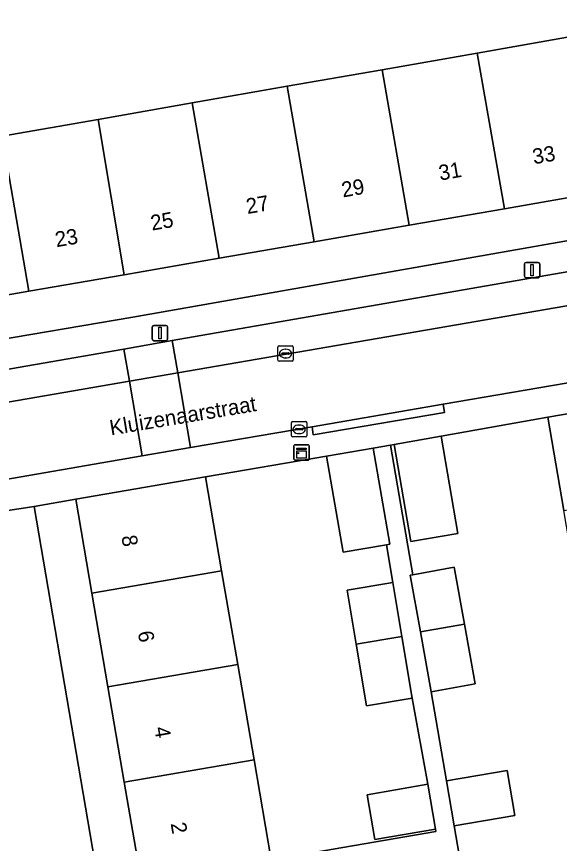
# Model space of a CAD drawing. Extents: x 162879 to 165540, y 384011 to 385181.
# Drawn here: x 164360.8 to 164396.2, y 384446.9 to 384500.8 of the extents above; entities that cross this region are included whole.
import ezdxf

# ---------------------------------------------------------------- set-up
doc = ezdxf.new("R2010")
doc.units = 0
for name, color, linetype in [('IMGEO_Erf', 7, 'Continuous'), ('IMGEO_Kast', 7, 'Continuous'), ('IMGEO_Kolk', 7, 'Continuous'), ('IMGEO_Lichtmast', 7, 'Continuous'), ('IMGEO_Muur', 7, 'Continuous'), ('IMGEO_Openbare_ruimte_label', 7, 'Continuous'), ('IMGEO_Pand', 7, 'Continuous'), ('IMGEO_Pand_nummerreeks', 7, 'Continuous'), ('IMGEO_Parkeervlak_open', 7, 'Continuous'), ('IMGEO_Rijbaan_lokaal_open', 7, 'Continuous'), ('IMGEO_Voetpad_open', 7, 'Continuous')]:
    doc.layers.add(name, color=color, linetype=linetype)

msp = doc.modelspace()

# ---------------------------------------------------------------- linework, layer by layer
at = {"layer": 'IMGEO_Erf'}
for points in [[(164359.9, 384493.014), (164366.169, 384494.111), (164372.288, 384495.182), (164378.481, 384496.266), (164384.675, 384497.35), (164390.868, 384498.434), (164397.123, 384499.529), (164399.812, 384500), (164403.369, 384500.623), (164404.674, 384500.851)], [(164341.812, 384476.692), (164368.416, 384481.213), (164416.085, 384489.611), (164414.981, 384495.409), (164410.814, 384494.685), (164411.356, 384491.541), (164405.044, 384490.444), (164398.839, 384489.366), (164392.632, 384488.287), (164386.437, 384487.211), (164380.242, 384486.134), (164374.047, 384485.058), (164367.867, 384483.984), (164361.655, 384482.905), (164355.46, 384481.828)], [(164400.751, 384443.88), (164399.677, 384450.138), (164398.618, 384456.313), (164397.559, 384462.487), (164396.508, 384468.612), (164395.465, 384474.691), (164388.52, 384473.448), (164389.606, 384467.117), (164386.536, 384466.59), (164385.45, 384472.921), (164385.208, 384472.876), (164386.66, 384464.421), (164389.368, 384464.906), (164390.033, 384461.195), (164390.729, 384457.31), (164387.86, 384456.796), (164388.856, 384450.981), (164392.811, 384451.66), (164393.314, 384448.73), (164389.359, 384448.051), (164392.891, 384427.624)]]:
    msp.add_lwpolyline(points, dxfattribs=at)
for points in [[(164382.387, 384463.423), (164385.363, 384463.923), (164384.95, 384466.38), (164382.12, 384465.895), (164381.048, 384472.146), (164373.156, 384470.798), (164374.206, 384464.678), (164375.254, 384458.571), (164376.32, 384452.354), (164377.439, 384445.833), (164388.172, 384447.674), (164388.145, 384447.832), (164384.191, 384447.153), (164383.688, 384450.083), (164387.643, 384450.762), (164386.63, 384456.376), (164383.654, 384455.877), (164382.979, 384459.896)], [(164365.75, 384463.229), (164364.701, 384469.348), (164361.983, 384468.868), (164366.255, 384443.915), (164368.981, 384444.382), (164367.863, 384450.904), (164366.797, 384457.121)]]:
    msp.add_lwpolyline(points, close=True, dxfattribs=at)
at = {"layer": 'IMGEO_Kast'}
for p, q in [((164378.92, 384471.968), (164378.92, 384472.809)), ((164378.92, 384472.809), (164378.92, 384471.968)), ((164378.995, 384472.893), (164379.836, 384472.893)), ((164379.836, 384472.893), (164378.995, 384472.893)), ((164379.92, 384472.818), (164379.92, 384471.977)), ((164379.92, 384471.977), (164379.92, 384472.818)), ((164379.845, 384471.893), (164379.004, 384471.893)), ((164379.004, 384471.893), (164379.845, 384471.893))]:
    msp.add_line(p, q, dxfattribs=at)
for points in [[(164379.115, 384472.683), (164379.715, 384472.683), (164379.715, 384472.598), (164379.115, 384472.598), (164379.115, 384472.683)], [(164379.115, 384472.508), (164379.715, 384472.508), (164379.715, 384472.019), (164379.115, 384472.019), (164379.115, 384472.508)]]:
    msp.add_lwpolyline(points, dxfattribs=at)
msp.add_circle((164379.199, 384472.357), 0.0377, dxfattribs=at)
for centre, start, end in [((164378.998, 384472.815), 92.4484, 184.2845), ((164378.998, 384472.815), 92.4484, 184.2845), ((164379.842, 384472.815), 2.4484, 94.2845), ((164379.842, 384472.815), 2.4484, 94.2845), ((164378.998, 384471.971), 182.4484, 274.2845), ((164378.998, 384471.971), 182.4484, 274.2845), ((164379.842, 384471.971), 272.4484, 4.2845), ((164379.842, 384471.971), 272.4484, 4.2845)]:
    msp.add_arc(centre, 0.0779, start, end, dxfattribs=at)
at = {"layer": 'IMGEO_Kolk'}
for p, q in [((164377.876, 384478.413), (164377.876, 384479.265)), ((164377.951, 384479.339), (164378.803, 384479.339)), ((164378.877, 384479.265), (164378.877, 384478.413)), ((164378.135, 384478.833), (164378.135, 384478.845)), ((164378.573, 384478.796), (164378.175, 384478.796)), ((164378.178, 384478.882), (164378.576, 384478.882)), ((164378.364, 384479.119), (164378.389, 384479.119)), ((164378.619, 384478.845), (164378.619, 384478.833)), ((164378.803, 384478.339), (164377.951, 384478.339)), ((164378.387, 384478.559), (164378.362, 384478.559)), ((164378.83, 384474.404), (164379.682, 384474.404)), ((164378.755, 384473.478), (164378.755, 384474.33)), ((164379.014, 384473.898), (164379.014, 384473.91)), ((164379.452, 384473.861), (164379.054, 384473.861)), ((164379.057, 384473.947), (164379.455, 384473.947)), ((164379.243, 384474.184), (164379.268, 384474.184)), ((164379.498, 384473.91), (164379.498, 384473.898)), ((164379.756, 384474.33), (164379.756, 384473.478)), ((164379.682, 384473.404), (164378.83, 384473.404)), ((164379.266, 384473.624), (164379.241, 384473.624))]:
    msp.add_line(p, q, dxfattribs=at)
for points in [[(164377.876, 384478.413), (164377.876, 384479.265)], [(164377.951, 384479.339), (164378.803, 384479.339)], [(164378.877, 384479.265), (164378.877, 384478.413)], [(164378.803, 384478.339), (164377.951, 384478.339)], [(164378.83, 384474.404), (164379.682, 384474.404)], [(164378.755, 384473.478), (164378.755, 384474.33)], [(164379.756, 384474.33), (164379.756, 384473.478)], [(164379.682, 384473.404), (164378.83, 384473.404)]]:
    msp.add_lwpolyline(points, dxfattribs=at)
for centre, radius, start, end in [((164377.953, 384479.263), 0.0765, 91.552, 178.448), ((164377.953, 384479.263), 0.0765, 91.552, 178.448), ((164378.801, 384479.263), 0.0765, 1.552, 88.448), ((164378.801, 384479.263), 0.0765, 1.552, 88.448), ((164378.175, 384478.842), 0.0403, 85.8775, 175.7526), ((164378.172, 384478.832), 0.0366, 178.938, 274.7102), ((164378.576, 384478.839), 0.043, 264.8664, 352.4533), ((164378.58, 384478.844), 0.0386, 1.7309, 96.639), ((164377.953, 384478.415), 0.0765, 181.552, 268.448), ((164377.953, 384478.415), 0.0765, 181.552, 268.448), ((164378.801, 384478.415), 0.0765, 271.552, 358.448), ((164378.801, 384478.415), 0.0765, 271.552, 358.448), ((164378.832, 384474.328), 0.0765, 91.552, 178.448), ((164378.832, 384474.328), 0.0765, 91.552, 178.448), ((164379.68, 384474.328), 0.0765, 1.552, 88.448), ((164379.68, 384474.328), 0.0765, 1.552, 88.448), ((164379.054, 384473.907), 0.0403, 85.8775, 175.7526), ((164379.051, 384473.897), 0.0366, 178.938, 274.7102), ((164379.455, 384473.904), 0.043, 264.8664, 352.4533), ((164379.459, 384473.909), 0.0386, 1.7309, 96.639), ((164378.832, 384473.48), 0.0765, 181.552, 268.448), ((164378.832, 384473.48), 0.0765, 181.552, 268.448), ((164379.68, 384473.48), 0.0765, 271.552, 358.448), ((164379.68, 384473.48), 0.0765, 271.552, 358.448)]:
    msp.add_arc(centre, radius, start, end, dxfattribs=at)
for centre, major_axis, ratio, start_param, end_param in [((164378.363, 384478.839), (-0.387, 0.002), 0.722429, 4.712389, 7.853982), ((164378.388, 384478.839), (-0.39, 0.002), 0.717154, 1.570796, 4.712389), ((164379.242, 384473.904), (-0.387, 0.002), 0.722429, 4.712389, 7.853982), ((164379.267, 384473.904), (-0.39, 0.002), 0.717154, 1.570796, 4.712389)]:
    msp.add_ellipse(centre, major_axis=major_axis, ratio=ratio, start_param=start_param, end_param=end_param, dxfattribs=at)
at = {"layer": 'IMGEO_Lichtmast'}
for p, q in [((164393.945, 384483.884), (164393.945, 384484.684)), ((164393.945, 384484.684), (164393.945, 384483.884)), ((164394.045, 384484.784), (164394.835, 384484.784)), ((164394.835, 384484.784), (164394.045, 384484.784)), ((164394.935, 384484.684), (164394.935, 384483.884)), ((164394.935, 384483.884), (164394.935, 384484.684)), ((164394.835, 384483.784), (164394.045, 384483.784)), ((164394.045, 384483.784), (164394.835, 384483.784)), ((164369.689, 384479.78), (164369.689, 384480.58)), ((164369.689, 384480.58), (164369.689, 384479.78)), ((164369.789, 384480.68), (164370.579, 384480.68)), ((164370.579, 384480.68), (164369.789, 384480.68)), ((164370.679, 384480.58), (164370.679, 384479.78)), ((164370.679, 384479.78), (164370.679, 384480.58)), ((164370.579, 384479.68), (164369.789, 384479.68)), ((164369.789, 384479.68), (164370.579, 384479.68))]:
    msp.add_line(p, q, dxfattribs=at)
for points in [[(164394.365, 384484.659), (164394.515, 384484.659), (164394.515, 384483.909), (164394.365, 384483.909), (164394.365, 384484.659)], [(164370.109, 384480.555), (164370.259, 384480.555), (164370.259, 384479.805), (164370.109, 384479.805), (164370.109, 384480.555)]]:
    msp.add_lwpolyline(points, dxfattribs=at)
for centre, start, end in [((164394.045, 384484.684), 90, 180), ((164394.045, 384484.684), 90, 180), ((164394.835, 384484.684), 0, 90), ((164394.835, 384484.684), 360, 90), ((164394.045, 384483.884), 180, 270), ((164394.045, 384483.884), 180, 270), ((164394.835, 384483.884), 270, 0), ((164394.835, 384483.884), 270, 0), ((164369.789, 384480.58), 90, 180), ((164369.789, 384480.58), 90, 180), ((164370.579, 384480.58), 0, 90), ((164370.579, 384480.58), 360, 90), ((164369.789, 384479.78), 180, 270), ((164369.789, 384479.78), 180, 270), ((164370.579, 384479.78), 270, 0), ((164370.579, 384479.78), 270, 0)]:
    msp.add_arc(centre, 0.1, start, end, dxfattribs=at)
at = {"layer": 'IMGEO_Muur'}
for points in [[(164388.52, 384473.448), (164395.465, 384474.691)], [(164373.156, 384470.798), (164381.048, 384472.146)]]:
    msp.add_lwpolyline(points, dxfattribs=at)
at = {"layer": 'IMGEO_Pand'}
for points in [[(164392.632, 384488.287), (164398.839, 384489.366), (164397.123, 384499.529), (164390.868, 384498.434)], [(164392.632, 384488.287), (164390.868, 384498.434), (164384.675, 384497.35), (164386.437, 384487.211)], [(164380.242, 384486.134), (164386.437, 384487.211), (164384.675, 384497.35), (164378.481, 384496.266)], [(164380.242, 384486.134), (164378.481, 384496.266), (164372.288, 384495.182), (164374.047, 384485.058)], [(164372.288, 384495.182), (164366.169, 384494.111), (164367.867, 384483.984), (164374.047, 384485.058)], [(164359.9, 384493.014), (164359.714, 384494.087), (164355.953, 384493.433), (164355.777, 384494.443), (164353.342, 384494.019), (164353.705, 384491.93), (164355.46, 384481.828), (164361.655, 384482.905)], [(164366.169, 384494.111), (164359.9, 384493.014), (164361.655, 384482.905), (164367.867, 384483.984)], [(164396.508, 384468.612), (164404.893, 384470.051), (164403.85, 384476.13), (164395.465, 384474.691)], [(164388.52, 384473.448), (164385.45, 384472.921), (164386.536, 384466.59), (164389.606, 384467.117)], [(164384.091, 384472.668), (164381.048, 384472.146), (164382.12, 384465.895), (164384.95, 384466.38), (164385.164, 384466.417)], [(164374.206, 384464.678), (164373.156, 384470.798), (164364.701, 384469.348), (164365.75, 384463.229)], [(164389.368, 384464.906), (164386.66, 384464.421), (164386.499, 384464.392), (164387.16, 384460.702), (164390.033, 384461.195)], [(164374.206, 384464.678), (164365.75, 384463.229), (164366.797, 384457.121), (164375.254, 384458.571)], [(164385.954, 384460.406), (164385.363, 384463.923), (164382.387, 384463.423), (164382.979, 384459.896)], [(164387.16, 384460.702), (164387.86, 384456.796), (164390.729, 384457.31), (164390.033, 384461.195)], [(164385.954, 384460.406), (164382.979, 384459.896), (164383.654, 384455.877), (164386.63, 384456.376)], [(164367.863, 384450.904), (164376.32, 384452.354), (164375.254, 384458.571), (164366.797, 384457.121)], [(164367.863, 384450.904), (164368.981, 384444.382), (164377.439, 384445.833), (164376.32, 384452.354)], [(164389.359, 384448.051), (164393.314, 384448.73), (164392.811, 384451.66), (164388.856, 384450.981)], [(164384.191, 384447.153), (164388.145, 384447.832), (164387.643, 384450.762), (164383.688, 384450.083)]]:
    msp.add_lwpolyline(points, close=True, dxfattribs=at)
at = {"layer": 'IMGEO_Parkeervlak_open'}
for points in [[(164400.338, 384484.794), (164370.988, 384479.683), (164371.349, 384477.577), (164403.767, 384483.16)], [(164368.195, 384477.034), (164367.835, 384479.134), (164350.547, 384476.123)], [(164349.132, 384475.24), (164348.049, 384473.565), (164368.195, 384477.034)]]:
    msp.add_lwpolyline(points, dxfattribs=at)
msp.add_lwpolyline([(164370.988, 384479.683), (164367.835, 384479.134), (164368.195, 384477.034), (164371.349, 384477.577)], close=True, dxfattribs=at)
at = {"layer": 'IMGEO_Rijbaan_lokaal_open'}
for points in [[(164411.771, 384484.538), (164411.706, 384484.527), (164408, 384483.889), (164403.767, 384483.16), (164371.349, 384477.577), (164372.184, 384472.707), (164380.099, 384474.066), (164388.643, 384475.533), (164402.003, 384477.829)], [(164368.195, 384477.034), (164348.049, 384473.565), (164346.921, 384471.821)], [(164356.36, 384469.971), (164369.03, 384472.166), (164368.195, 384477.034)]]:
    msp.add_lwpolyline(points, dxfattribs=at)
msp.add_lwpolyline([(164368.195, 384477.034), (164369.03, 384472.166), (164372.184, 384472.707), (164371.349, 384477.577)], close=True, dxfattribs=at)
at = {"layer": 'IMGEO_Voetpad_open'}
for points in [[(164421.411, 384486.193), (164421.248, 384487.124), (164421.377, 384487.147), (164420.792, 384490.396), (164416.085, 384489.611), (164368.416, 384481.213), (164341.812, 384476.692), (164341.985, 384475.705), (164342.499, 384472.78), (164336.174, 384471.669)], [(164350.547, 384476.123), (164367.835, 384479.134), (164370.988, 384479.683), (164400.338, 384484.794)], [(164402.003, 384477.829), (164388.643, 384475.533), (164388.732, 384474.998), (164380.184, 384473.554), (164380.099, 384474.066), (164372.184, 384472.707), (164369.03, 384472.166), (164356.36, 384469.971)], [(164352.403, 384467.41), (164361.983, 384468.868), (164364.701, 384469.348), (164373.156, 384470.798), (164381.048, 384472.146), (164384.091, 384472.668), (164385.208, 384472.876), (164385.45, 384472.921), (164388.52, 384473.448), (164395.465, 384474.691), (164403.85, 384476.13), (164405.175, 384476.35), (164412.939, 384431.091), (164415.945, 384430.767), (164410.985, 384459.517), (164410.457, 384462.574), (164408.678, 384472.888)], [(164392.891, 384427.624), (164389.359, 384448.051), (164388.856, 384450.981), (164387.86, 384456.796), (164387.16, 384460.702), (164386.499, 384464.392), (164386.66, 384464.421), (164385.208, 384472.876), (164384.091, 384472.668), (164385.164, 384466.417), (164384.95, 384466.38), (164385.363, 384463.923), (164385.954, 384460.406), (164386.63, 384456.376), (164387.643, 384450.762), (164388.145, 384447.832), (164388.172, 384447.674), (164377.439, 384445.833)], [(164361.983, 384468.868), (164352.403, 384467.41)], [(164355.287, 384441.577), (164358.867, 384420.803), (164361.908, 384421.419), (164361.494, 384423.363), (164359.817, 384433.004), (164359.59, 384434.335), (164358.455, 384440.993), (164364.348, 384442.002), (164366.519, 384442.374), (164366.255, 384443.915), (164361.983, 384468.868)]]:
    msp.add_lwpolyline(points, dxfattribs=at)
msp.add_lwpolyline([(164380.099, 384474.066), (164380.184, 384473.554), (164388.732, 384474.998), (164388.643, 384475.533)], close=True, dxfattribs=at)

# ---------------------------------------------------------------- texts
at = {"layer": 'IMGEO_Openbare_ruimte_label'}
msp.add_text('Kluizenaarstraat', height=1, rotation=9.5, dxfattribs=at).set_placement((164366.994, 384473.504))
at = {"layer": 'IMGEO_Pand_nummerreeks'}
for s, rotation, p in [('33', 9.8577, (164394.556, 384491.179)), ('31', 9.8577, (164388.445, 384490.117)), ('29', 9.8577, (164382.112, 384489.017)), ('27', 9.8577, (164375.89, 384487.936)), ('25', 9.8577, (164369.668, 384486.855)), ('23', 9.8577, (164363.446, 384485.773)), ('8', 279.7278, (164367.673, 384466.921)), ('6', 279.7278, (164368.743, 384460.684)), ('4', 279.7278, (164369.813, 384454.442)), ('2', 279.7278, (164370.882, 384448.202))]:
    msp.add_text(s, height=1, rotation=rotation, dxfattribs=at).set_placement(p)

doc.saveas('drawing.dxf')
